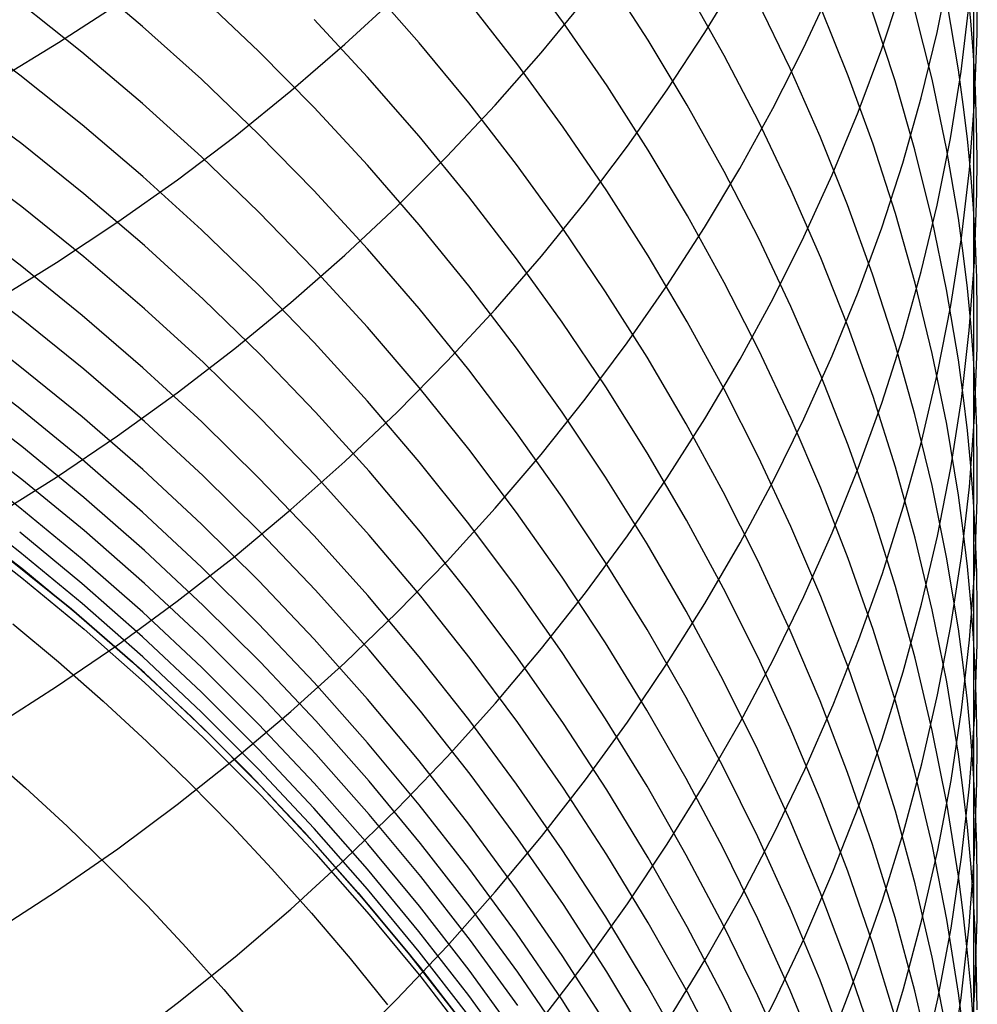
# Model space of a CAD drawing. Extents: x -383 to 1849, y -1185 to -529.
# Tile 450 of 656: x 421 to 427, y -1096 to -1090. Entities that reach past the tile are written whole.
import ezdxf

# ---------------------------------------------------------------- set-up
doc = ezdxf.new("R2010")
doc.units = 0
doc.layers.add('PREDEFINITO', color=7, linetype='CONTINUOUS')

msp = doc.modelspace()

# ---------------------------------------------------------------- linework, layer by layer
at = {"layer": 'PREDEFINITO'}
for p, q in [((426.9727, -1089.11, 624.367), (426.9727, -1090.9948, 621.4637)), ((424.4856, -1089.8677, 607.9969), (424.2092, -1089.492, 607.8413)), ((426.7526, -1089.9268, 629.1079), (426.8334, -1089.527, 628.8371)), ((421.9313, -1089.89, 599.7436), (421.5637, -1089.5804, 599.6475)), ((424.9987, -1089.9746, 609.773), (424.7481, -1089.5869, 609.6041)), ((425.3423, -1089.9277, 635.8927), (425.5566, -1089.5744, 635.6245)), ((423.6093, -1089.9896, 604.6646), (423.2961, -1089.6337, 604.5325)), ((425.46, -1090.0664, 611.5779), (425.2363, -1089.6687, 611.3959)), ((425.9425, -1090.0217, 633.6368), (426.1146, -1089.6495, 633.3646)), ((426.4167, -1090.0261, 631.378), (426.5443, -1089.6387, 631.1053)), ((426.9562, -1089.8572, 622.7998), (426.9356, -1089.6492, 622.675)), ((421.4212, -1089.9887, 643.3391), (421.793, -1089.7466, 643.1366)), ((422.6355, -1090.0414, 601.3999), (422.2887, -1089.7113, 601.291)), ((423.1593, -1089.9986, 640.8082), (423.4755, -1089.7076, 640.5716)), ((424.35, -1090.0505, 638.3829), (424.6173, -1089.7256, 638.1274)), ((425.8612, -1090.1468, 613.4139), (425.6651, -1089.7406, 613.2188)), ((426.8816, -1090.1538, 620.9812), (426.8105, -1089.7359, 620.7409)), ((426.9945, -1089.9354, 624.8835), (426.9955, -1089.7288, 624.7544)), ((421.5632, -1090.0473, 598.2011), (421.1857, -1089.7481, 598.1143)), ((424.2074, -1090.1236, 606.3946), (423.9187, -1089.7532, 606.2494)), ((426.2126, -1090.1894, 615.2681), (426.0464, -1089.7778, 615.061)), ((426.4969, -1090.2205, 617.1558), (426.3607, -1089.8045, 616.9367)), ((426.7216, -1090.211, 619.062), (426.6172, -1089.7929, 618.8318)), ((426.898, -1090.1636, 627.1211), (426.9465, -1089.7562, 626.8559)), ((423.2967, -1090.1976, 603.0843), (422.972, -1089.8489, 602.9623)), ((426.9725, -1090.0655, 622.9247), (426.9562, -1089.8572, 622.7998)), ((421.1866, -1090.187, 596.6599), (420.7993, -1089.8988, 596.5818)), ((422.2886, -1090.2111, 599.8428), (421.9313, -1089.89, 599.7436)), ((424.7492, -1090.2512, 608.1554), (424.4856, -1089.8677, 607.9969)), ((425.236, -1090.3692, 609.9446), (424.9987, -1089.9746, 609.773)), ((425.1144, -1090.2757, 636.1566), (425.3423, -1089.9277, 635.8927)), ((426.6559, -1090.3247, 629.3772), (426.7526, -1089.9268, 629.1079)), ((426.9797, -1090.3486, 625.1416), (426.9945, -1089.9354, 624.8835)), ((421.0391, -1090.2209, 643.5329), (421.4212, -1089.9887, 643.3391)), ((422.9713, -1090.3823, 601.512), (422.6355, -1090.0414, 601.3999)), ((422.8316, -1090.2814, 641.0378), (423.1593, -1089.9986, 640.8082)), ((423.9106, -1090.3547, 604.7998), (423.6093, -1089.9896, 604.6646)), ((425.756, -1090.3896, 633.9056), (425.9425, -1090.0217, 633.6368)), ((426.274, -1090.4105, 631.6483), (426.4167, -1090.0261, 631.378)), ((421.9308, -1090.3587, 598.2911), (421.5632, -1090.0473, 598.2011)), ((424.0702, -1090.3687, 638.6327), (424.35, -1090.0505, 638.3829)), ((425.6698, -1090.4702, 611.7624), (425.46, -1090.0664, 611.5779)), ((426.9844, -1090.2741, 623.0497), (426.9725, -1090.0655, 622.9247)), ((424.4838, -1090.5023, 606.5427), (424.2074, -1090.1236, 606.3946)), ((426.0427, -1090.5581, 613.6111), (425.8612, -1090.1468, 613.4139)), ((426.8333, -1090.5701, 627.3852), (426.898, -1090.1636, 627.1211)), ((426.9108, -1090.3635, 621.1016), (426.8816, -1090.1538, 620.9812)), ((421.5641, -1090.4879, 596.7409), (421.1866, -1090.187, 596.6599)), ((422.6353, -1090.5434, 599.9451), (422.2886, -1090.2111, 599.8428)), ((423.61, -1090.5561, 603.2093), (423.2967, -1090.1976, 603.0843)), ((426.3637, -1090.6054, 615.4771), (426.2126, -1090.1894, 615.2681)), ((426.6173, -1090.64, 617.3764), (426.4969, -1090.2205, 617.1558)), ((426.8097, -1090.6316, 619.2932), (426.7216, -1090.211, 619.062)), ((422.4925, -1090.5557, 641.2601), (422.8316, -1090.2814, 641.0378)), ((424.9998, -1090.6421, 608.3166), (424.7492, -1090.2512, 608.1554)), ((424.8731, -1090.6181, 636.4158), (425.1144, -1090.2757, 636.1566)), ((426.992, -1090.4829, 623.1748), (426.9844, -1090.2741, 623.0497)), ((421.198, -1090.6038, 595.1932), (420.811, -1090.3143, 595.1206)), ((426.5437, -1090.7203, 629.6445), (426.6559, -1090.3247, 629.3772)), ((422.2881, -1090.6817, 598.3839), (421.9308, -1090.3587, 598.2911)), ((423.296, -1090.7334, 601.627), (422.9713, -1090.3823, 601.512)), ((423.7781, -1090.6797, 638.8765), (424.0702, -1090.3687, 638.6327)), ((424.1999, -1090.7287, 604.9379), (423.9106, -1090.3547, 604.7998)), ((425.4597, -1090.7704, 610.1187), (425.236, -1090.3692, 609.9446)), ((425.5555, -1090.753, 634.1707), (425.756, -1090.3896, 633.9056)), ((426.9357, -1090.5736, 621.2222), (426.9108, -1090.3635, 621.1016)), ((426.9481, -1090.7617, 625.3992), (426.9797, -1090.3486, 625.1416)), ((426.1164, -1090.7914, 631.9159), (426.274, -1090.4105, 631.6483)), ((421.9317, -1090.8009, 596.8247), (421.5641, -1090.4879, 596.7409)), ((424.7475, -1090.889, 606.6936), (424.4838, -1090.5023, 606.5427)), ((425.8654, -1090.8796, 611.9491), (425.6698, -1090.4702, 611.7624)), ((426.9952, -1090.6918, 623.2998), (426.992, -1090.4829, 623.1748)), ((422.1422, -1090.8212, 641.4746), (422.4925, -1090.5557, 641.2601)), ((422.9712, -1090.8864, 600.0503), (422.6353, -1090.5434, 599.9451)), ((423.9114, -1090.9238, 603.3372), (423.61, -1090.5561, 603.2093)), ((426.2094, -1090.9742, 613.8102), (426.0427, -1090.5581, 613.6111)), ((426.7524, -1090.9751, 627.6481), (426.8333, -1090.5701, 627.3852)), ((426.9564, -1090.784, 621.3429), (426.9357, -1090.5736, 621.2222)), ((421.5752, -1090.9059, 595.2685), (421.198, -1090.6038, 595.1932)), ((424.6187, -1090.9544, 636.6701), (424.8731, -1090.6181, 636.4158)), ((425.2371, -1091.04, 608.4804), (424.9998, -1090.6421, 608.3166)), ((426.4994, -1091.0253, 615.6877), (426.3637, -1090.6054, 615.4771)), ((426.7217, -1091.0625, 617.5982), (426.6173, -1090.64, 617.3764)), ((426.8812, -1091.0545, 619.5253), (426.8097, -1090.6316, 619.2932)), ((421.1982, -1090.9859, 593.7117), (420.8111, -1090.6955, 593.6446)), ((422.6349, -1091.016, 598.4796), (422.2881, -1090.6817, 598.3839)), ((423.4738, -1090.9833, 639.114), (423.7781, -1090.6797, 638.8765)), ((426.9942, -1090.9009, 623.4248), (426.9952, -1090.6918, 623.2998)), ((423.6092, -1091.0943, 601.7449), (423.296, -1090.7334, 601.627)), ((424.4768, -1091.1109, 605.0788), (424.1999, -1090.7287, 604.9379)), ((425.3411, -1091.1115, 634.4319), (425.5555, -1090.753, 634.1707)), ((426.4161, -1091.1134, 629.9098), (426.5437, -1090.7203, 629.6445)), ((426.9001, -1091.174, 625.6561), (426.9481, -1090.7617, 625.3992)), ((421.7811, -1091.0773, 641.6811), (422.1422, -1090.8212, 641.4746)), ((422.289, -1091.1257, 596.9113), (421.9317, -1090.8009, 596.8247)), ((425.6695, -1091.1776, 610.2951), (425.4597, -1090.7704, 610.1187)), ((425.9443, -1091.1685, 632.1804), (426.1164, -1090.7914, 631.9159)), ((426.9727, -1090.9948, 621.4637), (426.9564, -1090.784, 621.3429)), ((426.0465, -1091.2943, 612.1379), (425.8654, -1090.8796, 611.9491)), ((421.9425, -1091.2203, 595.3463), (421.5752, -1090.9059, 595.2685)), ((423.2958, -1091.2397, 600.1583), (422.9712, -1090.8864, 600.0503)), ((424.2008, -1091.3005, 603.4679), (423.9114, -1090.9238, 603.3372)), ((424.9981, -1091.2831, 606.8471), (424.7475, -1090.889, 606.6936)), ((426.9793, -1091.3191, 623.6747), (426.9942, -1090.9009, 623.4248)), ((421.5755, -1091.2889, 593.7812), (421.1982, -1090.9859, 593.7117)), ((423.1577, -1091.279, 639.345), (423.4738, -1090.9833, 639.114)), ((424.3515, -1091.2842, 636.9191), (424.6187, -1090.9544, 636.6701)), ((426.361, -1091.3946, 614.0111), (426.2094, -1090.9742, 613.8102)), ((426.6558, -1091.3782, 627.9094), (426.7524, -1090.9751, 627.6481)), ((426.9847, -1091.2058, 621.5846), (426.9727, -1090.9948, 621.4637)), ((426.9727, -1090.9948, 621.4637), (426.9729, -1091.9051, 619.9913)), ((421.1875, -1091.3404, 592.2282), (420.8003, -1091.0484, 592.1664)), ((422.9707, -1091.361, 598.578), (422.6349, -1091.016, 598.4796)), ((425.4608, -1091.4445, 608.6466), (425.2371, -1091.04, 608.4804)), ((426.6193, -1091.4487, 615.8998), (426.4994, -1091.0253, 615.6877)), ((426.9106, -1091.2666, 619.6416), (426.8812, -1091.0545, 619.5253)), ((421.4094, -1091.3238, 641.8793), (421.7811, -1091.0773, 641.6811)), ((423.9105, -1091.4645, 601.8654), (423.6092, -1091.0943, 601.7449)), ((424.7409, -1091.5012, 605.2223), (424.4768, -1091.1109, 605.0788)), ((425.1132, -1091.4646, 634.6888), (425.3411, -1091.1115, 634.4319)), ((426.2734, -1091.5033, 630.1727), (426.4161, -1091.1134, 629.9098)), ((426.8098, -1091.4876, 617.8211), (426.7217, -1091.0625, 617.5982)), ((422.6357, -1091.4618, 597.0005), (422.289, -1091.1257, 596.9113)), ((425.865, -1091.5905, 610.4737), (425.6695, -1091.1776, 610.2951)), ((425.7578, -1091.5413, 632.4416), (425.9443, -1091.1685, 632.1804)), ((426.8357, -1091.5854, 625.912), (426.9001, -1091.174, 625.6561)), ((422.2995, -1091.5464, 595.4267), (421.9425, -1091.2203, 595.3463)), ((423.609, -1091.6029, 600.2689), (423.2958, -1091.2397, 600.1583)), ((426.9923, -1091.417, 621.7055), (426.9847, -1091.2058, 621.5846)), ((421.9428, -1091.6041, 593.8532), (421.5755, -1091.2889, 593.7812)), ((422.83, -1091.5664, 639.569), (423.1577, -1091.279, 639.345)), ((424.0717, -1091.6073, 637.1626), (424.3515, -1091.2842, 636.9191)), ((424.4777, -1091.6855, 603.6011), (424.2008, -1091.3005, 603.4679)), ((425.2355, -1091.6842, 607.003), (424.9981, -1091.2831, 606.8471)), ((426.2127, -1091.7137, 612.3286), (426.0465, -1091.2943, 612.1379)), ((426.9357, -1091.4791, 619.7581), (426.9106, -1091.2666, 619.6416)), ((421.0274, -1091.5603, 642.0689), (421.4094, -1091.3238, 641.8793)), ((421.5651, -1091.6452, 592.2923), (421.1875, -1091.3404, 592.2282)), ((426.9477, -1091.737, 623.9241), (426.9793, -1091.3191, 623.6747)), ((421.1973, -1091.6654, 590.7728), (420.8102, -1091.3726, 590.7169)), ((423.2954, -1091.7164, 598.679), (422.9707, -1091.361, 598.578)), ((426.4971, -1091.8189, 614.2136), (426.361, -1091.3946, 614.0111)), ((426.5436, -1091.7791, 628.1689), (426.6558, -1091.3782, 627.9094)), ((426.9955, -1091.6284, 621.8264), (426.9923, -1091.417, 621.7055)), ((422.9715, -1091.8087, 597.0921), (422.6357, -1091.4618, 597.0005)), ((424.1998, -1091.8437, 601.9886), (423.9105, -1091.4645, 601.8654)), ((424.8719, -1091.812, 634.9412), (425.1132, -1091.4646, 634.6888)), ((425.6705, -1091.8552, 608.815), (425.4608, -1091.4445, 608.6466)), ((426.7232, -1091.8753, 616.1131), (426.6193, -1091.4487, 615.8998)), ((426.9565, -1091.692, 619.8746), (426.9357, -1091.4791, 619.7581)), ((424.9921, -1091.8989, 605.3682), (424.7409, -1091.5012, 605.2223)), ((426.1159, -1091.8898, 630.4329), (426.2734, -1091.5033, 630.1727)), ((426.8812, -1091.9149, 618.0449), (426.8098, -1091.4876, 617.8211)), ((422.6458, -1091.8838, 595.5095), (422.2995, -1091.5464, 595.4267)), ((422.491, -1091.8452, 639.7858), (422.83, -1091.5664, 639.569)), ((425.5573, -1091.9095, 632.6992), (425.7578, -1091.5413, 632.4416)), ((426.046, -1092.0087, 610.6543), (425.865, -1091.5905, 610.4737)), ((426.7552, -1091.9953, 626.1667), (426.8357, -1091.5854, 625.912)), ((421.1868, -1091.9538, 589.323), (420.7996, -1091.6594, 589.2735)), ((421.9326, -1091.9624, 592.3585), (421.5651, -1091.6452, 592.2923)), ((422.2999, -1091.9312, 593.9274), (421.9428, -1091.6041, 593.8532)), ((423.9104, -1091.9755, 600.3821), (423.609, -1091.6029, 600.2689)), ((423.7795, -1091.923, 637.4002), (424.0717, -1091.6073, 637.1626)), ((426.9945, -1091.8399, 621.9472), (426.9955, -1091.6284, 621.8264)), ((421.5746, -1091.9709, 590.8306), (421.1973, -1091.6654, 590.7728)), ((423.6086, -1092.0817, 598.7824), (423.2954, -1091.7164, 598.679)), ((424.7419, -1092.0786, 603.7368), (424.4777, -1091.6855, 603.6011)), ((425.4592, -1092.092, 607.1611), (425.2355, -1091.6842, 607.003)), ((426.3638, -1092.1376, 612.521), (426.2127, -1091.7137, 612.3286)), ((426.9729, -1091.9051, 619.9913), (426.9565, -1091.692, 619.8746)), ((426.416, -1092.1773, 628.4264), (426.5436, -1091.7791, 628.1689)), ((426.8996, -1092.1544, 624.1727), (426.9477, -1091.737, 623.9241)), ((423.2962, -1092.166, 597.1862), (422.9715, -1091.8087, 597.0921)), ((424.6175, -1092.1532, 635.1887), (424.8719, -1091.812, 634.9412)), ((426.6175, -1092.2467, 614.4174), (426.4971, -1091.8189, 614.2136)), ((422.1408, -1092.1149, 639.9951), (422.491, -1091.8452, 639.7858)), ((422.9813, -1092.2321, 595.5945), (422.6458, -1091.8838, 595.5095)), ((424.4767, -1092.2313, 602.1141), (424.1998, -1091.8437, 601.9886)), ((425.866, -1092.2716, 608.9854), (425.6705, -1091.8552, 608.815)), ((425.9438, -1092.2724, 630.6902), (426.1159, -1091.8898, 630.4329)), ((426.8108, -1092.3045, 616.3274), (426.7232, -1091.8753, 616.1131)), ((426.9798, -1092.263, 622.1888), (426.9945, -1091.8399, 621.9472)), ((421.1863, -1092.2105, 587.8759), (420.7991, -1091.9149, 587.8329)), ((421.5643, -1092.2611, 589.3741), (421.1868, -1091.9538, 589.323)), ((422.6463, -1092.2696, 594.0038), (422.2999, -1091.9312, 593.9274)), ((423.4752, -1092.2312, 637.6316), (423.7795, -1091.923, 637.4002)), ((425.2299, -1092.3037, 605.5163), (424.9921, -1091.8989, 605.3682)), ((425.3428, -1092.2727, 632.9529), (425.5573, -1091.9095, 632.6992)), ((426.9106, -1092.1293, 618.157), (426.8812, -1091.9149, 618.0449)), ((426.985, -1092.1186, 620.108), (426.9729, -1091.9051, 619.9913)), ((426.9729, -1091.9051, 619.9913), (426.9729, -1092.7746, 618.494)), ((421.942, -1092.2887, 590.8904), (421.5746, -1091.9709, 590.8306)), ((422.2899, -1092.2914, 592.4269), (421.9326, -1091.9624, 592.3585)), ((424.1997, -1092.357, 600.4976), (423.9104, -1091.9755, 600.3821)), ((426.2122, -1092.4318, 610.8366), (426.046, -1092.0087, 610.6543)), ((426.659, -1092.4032, 626.4198), (426.7552, -1091.9953, 626.1667)), ((421.7798, -1092.3752, 640.1966), (422.1408, -1092.1149, 639.9951)), ((423.91, -1092.4564, 598.8882), (423.6086, -1092.0817, 598.7824)), ((424.9931, -1092.4792, 603.8748), (424.7419, -1092.0786, 603.7368)), ((425.669, -1092.5059, 607.3214), (425.4592, -1092.092, 607.1611)), ((426.4994, -1092.5655, 612.7149), (426.3638, -1092.1376, 612.521)), ((426.9357, -1092.3441, 618.2692), (426.9106, -1092.1293, 618.157)), ((426.9927, -1092.3322, 620.2247), (426.985, -1092.1186, 620.108)), ((421.1982, -1092.4407, 586.417), (420.8112, -1092.1446, 586.3802)), ((423.6093, -1092.5332, 597.2825), (423.2962, -1092.166, 597.1862)), ((424.3503, -1092.4879, 635.4312), (424.6175, -1092.1532, 635.1887)), ((426.2734, -1092.5724, 628.6816), (426.416, -1092.1773, 628.4264)), ((426.8352, -1092.5706, 624.4204), (426.8996, -1092.1544, 624.1727)), ((421.5638, -1092.5189, 587.9202), (421.1863, -1092.2105, 587.8759)), ((423.3055, -1092.5909, 595.6817), (422.9813, -1092.2321, 595.5945)), ((423.1591, -1092.5313, 637.8567), (423.4752, -1092.2312, 637.6316)), ((424.7409, -1092.627, 602.2419), (424.4767, -1092.2313, 602.1141)), ((426.7219, -1092.6776, 614.6224), (426.6175, -1092.2467, 614.4174)), ((421.9319, -1092.5808, 589.4269), (421.5643, -1092.2611, 589.3741)), ((422.299, -1092.6185, 590.952), (421.942, -1092.2887, 590.8904)), ((422.6366, -1092.6318, 592.4971), (422.2899, -1092.2914, 592.4269)), ((422.9818, -1092.619, 594.0823), (422.6463, -1092.2696, 594.0038)), ((425.1148, -1092.6304, 633.2025), (425.3428, -1092.2727, 632.9529)), ((425.4542, -1092.7152, 605.6667), (425.2299, -1092.3037, 605.5163)), ((425.7573, -1092.6507, 630.9442), (425.9438, -1092.2724, 630.6902)), ((426.047, -1092.6933, 609.1577), (425.866, -1092.2716, 608.9854)), ((426.8817, -1092.7361, 616.5426), (426.8108, -1092.3045, 616.3274)), ((426.9482, -1092.6859, 622.4299), (426.9798, -1092.263, 622.1888)), ((421.1984, -1092.6411, 584.879), (420.8114, -1092.3448, 584.848)), ((421.4082, -1092.6256, 640.39), (421.7798, -1092.3752, 640.1966)), ((424.4765, -1092.7471, 600.6154), (424.1997, -1092.357, 600.4976)), ((426.9564, -1092.5592, 618.3816), (426.9357, -1092.3441, 618.2692)), ((426.9961, -1092.5459, 620.3414), (426.9927, -1092.3322, 620.2247)), ((426.3633, -1092.8593, 611.0205), (426.2122, -1092.4318, 610.8366)), ((426.5472, -1092.8089, 626.6713), (426.659, -1092.4032, 626.4198)), ((421.5755, -1092.7498, 586.4549), (421.1982, -1092.4407, 586.417)), ((424.1993, -1092.8402, 598.9961), (423.91, -1092.4564, 598.8882)), ((424.0705, -1092.8156, 635.6682), (424.3503, -1092.4879, 635.4312)), ((425.231, -1092.887, 604.0149), (424.9931, -1092.4792, 603.8748)), ((421.1873, -1092.8129, 583.3351), (420.8, -1092.5155, 583.3093)), ((421.9314, -1092.8398, 587.966), (421.5638, -1092.5189, 587.9202)), ((422.8313, -1092.8231, 638.0749), (423.1591, -1092.5313, 637.8567)), ((423.9107, -1092.9099, 597.381), (423.6093, -1092.5332, 597.2825)), ((425.8646, -1092.9256, 607.4835), (425.669, -1092.5059, 607.3214)), ((426.9952, -1092.7598, 620.458), (426.9961, -1092.5459, 620.3414)), ((422.2892, -1092.9124, 589.4813), (421.9319, -1092.5808, 589.4269)), ((423.6182, -1092.9596, 595.771), (423.3055, -1092.5909, 595.6817)), ((426.116, -1092.964, 628.9341), (426.2734, -1092.5724, 628.6816)), ((426.6193, -1092.9969, 612.9101), (426.4994, -1092.5655, 612.7149)), ((426.7547, -1092.9854, 624.6669), (426.8352, -1092.5706, 624.4204)), ((426.9729, -1092.7746, 618.494), (426.9564, -1092.5592, 618.3816)), ((421.0262, -1092.8659, 640.5749), (421.4082, -1092.6256, 640.39)), ((421.5758, -1092.9504, 584.9109), (421.1984, -1092.6411, 584.879)), ((422.6455, -1092.9596, 591.0153), (422.299, -1092.6185, 590.952)), ((422.9724, -1092.9831, 592.5693), (422.6366, -1092.6318, 592.4971)), ((423.3061, -1092.9788, 594.1627), (422.9818, -1092.619, 594.0823)), ((424.9921, -1093.0303, 602.3719), (424.7409, -1092.627, 602.2419)), ((424.8735, -1092.9823, 633.4477), (425.1148, -1092.6304, 633.2025)), ((425.5568, -1093.0243, 631.1948), (425.7573, -1092.6507, 630.9442)), ((425.6645, -1093.1329, 605.8189), (425.4542, -1092.7152, 605.6667)), ((426.2131, -1093.1199, 609.3317), (426.047, -1092.6933, 609.1577)), ((426.8099, -1093.1112, 614.8283), (426.7219, -1092.6776, 614.6224)), ((426.9002, -1093.108, 622.6703), (426.9482, -1092.6859, 622.4299)), ((421.1866, -1093.0824, 580.2526), (420.7993, -1092.7841, 580.2379)), ((421.9428, -1093.0713, 586.494), (421.5755, -1092.7498, 586.4549)), ((424.7407, -1093.1453, 600.7353), (424.4765, -1092.7471, 600.6154)), ((426.9108, -1092.9526, 616.6505), (426.8817, -1092.7361, 616.5426)), ((426.9729, -1092.7746, 618.494), (426.9728, -1094.4238, 615.4499)), ((426.9849, -1092.9903, 618.6065), (426.9729, -1092.7746, 618.494)), ((426.9806, -1093.1875, 620.6912), (426.9952, -1092.7598, 620.458)), ((421.565, -1093.1233, 583.3615), (421.1873, -1092.8129, 583.3351)), ((422.2887, -1093.1726, 588.013), (421.9314, -1092.8398, 587.966)), ((422.4921, -1093.106, 638.2862), (422.8313, -1092.8231, 638.0749)), ((423.7784, -1093.136, 635.8995), (424.0705, -1092.8156, 635.6682)), ((424.4762, -1093.2325, 599.1062), (424.1993, -1092.8402, 598.9961)), ((426.4201, -1093.2118, 626.9207), (426.5472, -1092.8089, 626.6713)), ((421.1975, -1093.1809, 578.6113), (420.8106, -1092.8829, 578.6048)), ((422.6359, -1093.2555, 589.5372), (422.2892, -1092.9124, 589.4813)), ((424.2, -1093.2957, 597.4815), (423.9107, -1092.9099, 597.381)), ((425.4552, -1093.3014, 604.157), (425.231, -1092.887, 604.0149)), ((426.499, -1093.2908, 611.2059), (426.3633, -1092.8593, 611.0205)), ((420.8117, -1092.9398, 576.1913), (421.1987, -1093.2379, 576.1767)), ((421.563, -1093.2721, 581.814), (421.1854, -1092.9612, 581.793)), ((421.9431, -1093.2721, 584.9436), (421.5758, -1092.9504, 584.9109)), ((422.981, -1093.3117, 591.0803), (422.6455, -1092.9596, 591.0153)), ((423.9191, -1093.3378, 595.8623), (423.6182, -1092.9596, 595.771)), ((426.0457, -1093.3507, 607.6475), (425.8646, -1092.9256, 607.4835)), ((425.944, -1093.3516, 629.1838), (426.116, -1092.964, 628.9341)), ((426.9357, -1093.1695, 616.7584), (426.9108, -1092.9526, 616.6505)), ((423.297, -1093.345, 592.6433), (422.9724, -1092.9831, 592.5693)), ((423.6188, -1093.3486, 594.2451), (423.3061, -1092.9788, 594.1627)), ((424.619, -1093.3279, 633.6882), (424.8735, -1092.9823, 633.4477)), ((425.2299, -1093.4407, 602.5039), (424.9921, -1093.0303, 602.3719)), ((425.3424, -1093.3928, 631.4416), (425.5568, -1093.0243, 631.1948)), ((426.7232, -1093.4315, 613.1064), (426.6193, -1092.9969, 612.9101)), ((426.6584, -1093.3982, 624.912), (426.7547, -1092.9854, 624.6669)), ((426.9926, -1093.2062, 618.719), (426.9849, -1092.9903, 618.6065)), ((421.5641, -1093.3936, 580.2675), (421.1866, -1093.0824, 580.2526)), ((422.2997, -1093.4048, 586.5341), (421.9428, -1093.0713, 586.494)), ((421.1205, -1093.1213, 575.188), (421.4999, -1093.4287, 575.188)), ((421.1205, -1093.1213, 0.688), (421.4999, -1093.4287, 0.688)), ((421.4999, -1093.4287, 287.438), (421.1205, -1093.1213, 287.438)), ((421.9326, -1093.4461, 583.3886), (421.565, -1093.1233, 583.3615)), ((422.1418, -1093.3797, 638.49), (422.4921, -1093.106, 638.2862)), ((423.4741, -1093.4487, 636.1249), (423.7784, -1093.136, 635.8995)), ((424.9919, -1093.551, 600.8572), (424.7407, -1093.1453, 600.7353)), ((425.8606, -1093.5563, 605.973), (425.6645, -1093.1329, 605.8189)), ((426.3642, -1093.551, 609.5072), (426.2131, -1093.1199, 609.3317)), ((426.8812, -1093.547, 615.035), (426.8099, -1093.1112, 614.8283)), ((426.8358, -1093.5291, 622.9098), (426.9002, -1093.108, 622.6703)), ((421.5748, -1093.4918, 578.6177), (421.1975, -1093.1809, 578.6113)), ((422.6355, -1093.5169, 588.0613), (422.2887, -1093.1726, 588.013)), ((426.2779, -1093.6116, 627.1678), (426.4201, -1093.2118, 626.9207)), ((426.9562, -1093.3868, 616.8665), (426.9357, -1093.1695, 616.7584)), ((426.9492, -1093.6149, 620.9238), (426.9806, -1093.1875, 620.6912)), ((426.996, -1093.4222, 618.8314), (426.9926, -1093.2062, 618.719)), ((421.1987, -1093.2379, 576.1767), (421.5759, -1093.549, 576.1611)), ((421.9306, -1093.5955, 581.8354), (421.563, -1093.2721, 581.814)), ((422.3001, -1093.6058, 584.9771), (421.9431, -1093.2721, 584.9436)), ((422.9718, -1093.6097, 589.5945), (422.6359, -1093.2555, 589.5372)), ((424.7404, -1093.633, 599.2182), (424.4762, -1093.2325, 599.1062)), ((423.3053, -1093.6744, 591.1469), (422.981, -1093.3117, 591.0803)), ((424.4768, -1093.6901, 597.5839), (424.2, -1093.2957, 597.4815)), ((424.3517, -1093.6669, 633.9236), (424.619, -1093.3279, 633.6882)), ((425.6656, -1093.7221, 604.301), (425.4552, -1093.3014, 604.157)), ((426.619, -1093.7259, 611.3925), (426.499, -1093.2908, 611.2059)), ((421.7807, -1093.6438, 638.6863), (422.1418, -1093.3797, 638.49)), ((423.6102, -1093.7169, 592.719), (423.297, -1093.345, 592.6433)), ((423.9198, -1093.728, 594.3292), (423.6188, -1093.3486, 594.2451)), ((424.2079, -1093.7252, 595.9554), (423.9191, -1093.3378, 595.8623)), ((425.1144, -1093.7558, 631.6843), (425.3424, -1093.3928, 631.4416)), ((425.7576, -1093.7349, 629.4304), (425.944, -1093.3516, 629.1838)), ((426.2119, -1093.7806, 607.813), (426.0457, -1093.3507, 607.6475)), ((426.9724, -1093.6045, 616.9747), (426.9562, -1093.3868, 616.8665)), ((421.4999, -1093.4287, 575.188), (421.8692, -1093.7489, 575.188)), ((421.4999, -1093.4287, 0.688), (421.8692, -1093.7489, 0.688)), ((421.8692, -1093.7489, 287.438), (421.4999, -1093.4287, 287.438)), ((421.9317, -1093.7173, 580.2825), (421.5641, -1093.3936, 580.2675)), ((422.29, -1093.781, 583.4163), (421.9326, -1093.4461, 583.3886)), ((422.6461, -1093.7498, 586.5751), (422.2997, -1093.4048, 586.5341)), ((423.158, -1093.7532, 636.3439), (423.4741, -1093.4487, 636.1249)), ((425.4542, -1093.8578, 602.6377), (425.2299, -1093.4407, 602.5039)), ((426.5466, -1093.8087, 625.1553), (426.6584, -1093.3982, 624.912)), ((426.8108, -1093.8689, 613.3036), (426.7232, -1093.4315, 613.1064)), ((426.995, -1093.6383, 618.9439), (426.996, -1093.4222, 618.8314)), ((421.942, -1093.8152, 578.6239), (421.5748, -1093.4918, 578.6177)), ((421.144, -1093.5162, -0.0191), (421.4212, -1093.7477, -0.0191)), ((421.5759, -1093.549, 576.1611), (421.9432, -1093.8725, 576.1444)), ((422.9713, -1093.8723, 588.1107), (422.6355, -1093.5169, 588.0613)), ((425.2298, -1093.964, 600.9809), (424.9919, -1093.551, 600.8572)), ((426.0422, -1093.9851, 606.1287), (425.8606, -1093.5563, 605.973)), ((426.4997, -1093.9861, 609.684), (426.3642, -1093.551, 609.5072)), ((426.7554, -1093.9487, 623.1481), (426.8358, -1093.5291, 622.9098)), ((426.9106, -1093.7656, 615.1386), (426.8812, -1093.547, 615.035)), ((422.2879, -1093.931, 581.8572), (421.9306, -1093.5955, 581.8354)), ((422.6465, -1093.951, 585.0115), (422.3001, -1093.6058, 584.9771)), ((423.2964, -1093.9744, 589.6531), (422.9718, -1093.6097, 589.5945)), ((426.1209, -1094.0078, 627.4124), (426.2779, -1093.6116, 627.1678)), ((426.9012, -1094.0416, 621.1557), (426.9492, -1093.6149, 620.9238)), ((426.9842, -1093.8224, 617.0829), (426.9724, -1093.6045, 616.9747)), ((421.4089, -1093.8979, 638.8746), (421.7807, -1093.6438, 638.6863)), ((423.6181, -1094.0471, 591.2149), (423.3053, -1093.6744, 591.1469)), ((424.0718, -1093.9988, 634.1538), (424.3517, -1093.6669, 633.9236)), ((424.741, -1094.0927, 597.6881), (424.4768, -1093.6901, 597.5839)), ((424.9915, -1094.0411, 599.332), (424.7404, -1093.633, 599.2182)), ((426.9804, -1094.0705, 619.1685), (426.995, -1093.6383, 618.9439)), ((421.4212, -1093.7477, -0.0191), (421.6924, -1093.9861, -0.0191)), ((421.8692, -1093.7489, 575.188), (422.228, -1094.0815, 575.188)), ((421.8692, -1093.7489, 0.688), (422.228, -1094.0815, 0.688)), ((422.228, -1094.0815, 287.438), (421.8692, -1093.7489, 287.438)), ((422.2889, -1094.053, 580.2977), (421.9317, -1093.7173, 580.2825)), ((422.9815, -1094.1059, 586.6172), (422.6461, -1093.7498, 586.5751)), ((423.9115, -1094.0984, 592.7962), (423.6102, -1093.7169, 592.719)), ((424.2086, -1094.1165, 594.4151), (423.9198, -1093.728, 594.3292)), ((424.4843, -1094.1211, 596.0503), (424.2079, -1093.7252, 595.9554)), ((425.5571, -1094.1135, 629.6736), (425.7576, -1093.7349, 629.4304)), ((425.8616, -1094.1486, 604.4466), (425.6656, -1093.7221, 604.301)), ((426.7229, -1094.1641, 611.5802), (426.619, -1093.7259, 611.3925)), ((422.6368, -1094.1274, 583.4446), (422.29, -1093.781, 583.4163)), ((422.8303, -1094.0492, 636.5564), (423.158, -1093.7532, 636.3439)), ((424.873, -1094.1129, 631.9228), (425.1144, -1093.7558, 631.6843)), ((426.3631, -1094.2151, 607.9799), (426.2119, -1093.7806, 607.813)), ((426.4194, -1094.2164, 625.3967), (426.5466, -1093.8087, 625.1553)), ((426.9357, -1093.9847, 615.2423), (426.9106, -1093.7656, 615.1386)), ((422.299, -1094.1507, 578.63), (421.942, -1093.8152, 578.6239)), ((425.6645, -1094.2813, 602.7732), (425.4542, -1093.8578, 602.6377)), ((426.8817, -1094.3086, 613.5016), (426.8108, -1093.8689, 613.3036)), ((426.9917, -1094.0405, 617.1911), (426.9842, -1093.8224, 617.0829)), ((421.0267, -1094.1417, 639.0546), (421.4089, -1093.8979, 638.8746)), ((421.9432, -1093.8725, 576.1444), (422.3001, -1094.208, 576.1266)), ((423.296, -1094.2384, 588.1613), (422.9713, -1093.8723, 588.1107)), ((421.6924, -1093.9861, -0.0191), (421.9577, -1094.2312, -0.0191)), ((422.6347, -1094.278, 581.8794), (422.2879, -1093.931, 581.8572)), ((422.982, -1094.3073, 585.0465), (422.6465, -1093.951, 585.0115)), ((423.6096, -1094.3492, 589.7131), (423.2964, -1093.9744, 589.6531)), ((425.454, -1094.3838, 601.1064), (425.2298, -1093.964, 600.9809)), ((426.2089, -1094.4188, 606.2859), (426.0422, -1093.9851, 606.1287)), ((426.6196, -1094.4249, 609.8621), (426.4997, -1093.9861, 609.684)), ((426.6592, -1094.3663, 623.385), (426.7554, -1093.9487, 623.1481)), ((426.9564, -1094.2041, 615.346), (426.9357, -1093.9847, 615.2423)), ((422.4913, -1094.3363, 636.7621), (422.8303, -1094.0492, 636.5564)), ((423.919, -1094.4295, 591.2844), (423.6181, -1094.0471, 591.2149)), ((423.7796, -1094.3233, 634.3784), (424.0718, -1093.9988, 634.1538)), ((425.2294, -1094.4564, 599.4475), (424.9915, -1094.0411, 599.332)), ((425.9494, -1094.4001, 627.6542), (426.1209, -1094.0078, 627.4124)), ((426.837, -1094.4671, 621.3867), (426.9012, -1094.0416, 621.1557)), ((426.9948, -1094.2587, 617.2993), (426.9917, -1094.0405, 617.1911)), ((422.228, -1094.0815, 575.188), (422.5761, -1094.426, 575.188)), ((422.228, -1094.0815, 0.688), (422.5761, -1094.426, 0.688)), ((422.5761, -1094.426, 287.438), (422.228, -1094.0815, 287.438)), ((422.6356, -1094.4003, 580.3131), (422.2889, -1094.053, 580.2977)), ((423.3058, -1094.4726, 586.6601), (422.9815, -1094.1059, 586.6172)), ((424.2007, -1094.4891, 592.8751), (423.9115, -1094.0984, 592.7962)), ((424.9922, -1094.5029, 597.7939), (424.741, -1094.0927, 597.6881)), ((426.949, -1094.5025, 619.3927), (426.9804, -1094.0705, 619.1685)), ((422.6453, -1094.4977, 578.6359), (422.299, -1094.1507, 578.63)), ((422.9727, -1094.4849, 583.4734), (422.6368, -1094.1274, 583.4446)), ((424.485, -1094.5137, 594.5025), (424.2086, -1094.1165, 594.4151)), ((424.748, -1094.5253, 596.1468), (424.4843, -1094.1211, 596.0503)), ((424.6186, -1094.4636, 632.1566), (424.873, -1094.1129, 631.9228)), ((425.3428, -1094.4868, 629.9131), (425.5571, -1094.1135, 629.6736)), ((426.0432, -1094.5805, 604.5938), (425.8616, -1094.1486, 604.4466)), ((426.8105, -1094.6051, 611.7687), (426.7229, -1094.1641, 611.5802)), ((422.3001, -1094.208, 576.1266), (422.6464, -1094.555, 576.1079)), ((426.2772, -1094.621, 625.6359), (426.4194, -1094.2164, 625.3967)), ((426.4988, -1094.6536, 608.1481), (426.3631, -1094.2151, 607.9799)), ((426.9728, -1094.4238, 615.4499), (426.9564, -1094.2041, 615.346)), ((420.9625, -1094.2852, -0.312), (421.2204, -1094.5119, -0.312)), ((421.9577, -1094.2312, -0.0191), (422.2168, -1094.4827, -0.0191)), ((422.9705, -1094.6362, 581.9019), (422.6347, -1094.278, 581.8794)), ((423.6091, -1094.6145, 588.2129), (423.296, -1094.2384, 588.1613)), ((425.8606, -1094.7105, 602.9103), (425.6645, -1094.2813, 602.7732)), ((426.9937, -1094.4771, 617.4075), (426.9948, -1094.2587, 617.2993)), ((422.1411, -1094.614, 636.9605), (422.4913, -1094.3363, 636.7621)), ((423.3063, -1094.6743, 585.0822), (422.982, -1094.3073, 585.0465)), ((423.4752, -1094.64, 634.5973), (423.7796, -1094.3233, 634.3784)), ((423.9109, -1094.7337, 589.7742), (423.6096, -1094.3492, 589.7131)), ((426.9108, -1094.5292, 613.6008), (426.8817, -1094.3086, 613.5016)), ((422.9715, -1094.7588, 580.3285), (422.6356, -1094.4003, 580.3131)), ((425.6644, -1094.8098, 601.2334), (425.454, -1094.3838, 601.1064)), ((425.7634, -1094.7879, 627.893), (425.9494, -1094.4001, 627.6542)), ((426.5474, -1094.7816, 623.6202), (426.6592, -1094.3663, 623.385)), ((422.5761, -1094.426, 575.188), (422.9131, -1094.7819, 575.188)), ((422.5761, -1094.426, 0.688), (422.9131, -1094.7819, 0.688)), ((422.9131, -1094.7819, 287.438), (422.5761, -1094.426, 287.438)), ((424.2079, -1094.821, 591.3552), (423.919, -1094.4295, 591.2844)), ((424.3513, -1094.8076, 632.3856), (424.6186, -1094.4636, 632.1566)), ((425.4537, -1094.8786, 599.5647), (425.2294, -1094.4564, 599.4475)), ((426.3606, -1094.857, 606.4444), (426.2089, -1094.4188, 606.2859)), ((426.7234, -1094.8668, 610.0411), (426.6196, -1094.4249, 609.8621)), ((426.7566, -1094.8911, 621.6165), (426.837, -1094.4671, 621.3867)), ((426.9728, -1094.4238, 615.4499), (426.9724, -1095.1933, 613.899)), ((426.9849, -1094.6437, 615.5537), (426.9728, -1094.4238, 615.4499)), ((421.2204, -1094.5119, -0.312), (421.4727, -1094.7449, -0.312)), ((422.2168, -1094.4827, -0.0191), (422.4697, -1094.7403, -0.0191)), ((422.9807, -1094.8558, 578.6416), (422.6453, -1094.4977, 578.6359)), ((423.2974, -1094.8531, 583.5027), (422.9727, -1094.4849, 583.4734)), ((423.6185, -1094.8494, 586.7039), (423.3058, -1094.4726, 586.6601)), ((424.4776, -1094.8885, 592.9553), (424.2007, -1094.4891, 592.8751)), ((424.7487, -1094.9191, 594.5914), (424.485, -1094.5137, 594.5025)), ((424.9987, -1094.9372, 596.2449), (424.748, -1094.5253, 596.1468)), ((425.23, -1094.9205, 597.9014), (424.9922, -1094.5029, 597.7939)), ((425.1149, -1094.8546, 630.1487), (425.3428, -1094.4868, 629.9131)), ((426.901, -1094.9337, 619.6162), (426.949, -1094.5025, 619.3927)), ((426.9786, -1094.9139, 617.6237), (426.9937, -1094.4771, 617.4075)), ((422.6464, -1094.555, 576.1079), (422.9818, -1094.913, 576.0882)), ((426.2099, -1095.0173, 604.7423), (426.0432, -1094.5805, 604.5938)), ((426.9357, -1094.7502, 613.7001), (426.9108, -1094.5292, 613.6008)), ((421.7801, -1094.882, 637.1516), (422.1411, -1094.614, 636.9605)), ((423.2952, -1095.005, 581.9247), (422.9705, -1094.6362, 581.9019)), ((423.1591, -1094.9483, 634.81), (423.4752, -1094.64, 634.5973)), ((423.9105, -1095.0004, 588.2655), (423.6091, -1094.6145, 588.2129)), ((426.1202, -1095.0219, 625.8726), (426.2772, -1094.621, 625.6359)), ((426.8815, -1095.0485, 611.9579), (426.8105, -1094.6051, 611.7687)), ((426.9925, -1094.8639, 615.6576), (426.9849, -1094.6437, 615.5537)), ((423.619, -1095.0514, 585.1186), (423.3063, -1094.6743, 585.0822)), ((426.6188, -1095.0957, 608.3174), (426.4988, -1094.6536, 608.1481)), ((421.4727, -1094.7449, -0.312), (421.7192, -1094.9842, -0.312)), ((422.4697, -1094.7403, -0.0191), (422.7164, -1095.004, -0.0191)), ((423.2961, -1095.1278, 580.3441), (422.9715, -1094.7588, 580.3285)), ((424.2002, -1095.1274, 589.8365), (423.9109, -1094.7337, 589.7742)), ((426.0422, -1095.1452, 603.0488), (425.8606, -1094.7105, 602.9103)), ((426.9562, -1094.9716, 613.7995), (426.9357, -1094.7502, 613.7001)), ((422.9131, -1094.7819, 575.188), (423.2389, -1095.1488, 575.188)), ((422.9131, -1094.7819, 0.688), (423.2389, -1095.1488, 0.688)), ((423.2389, -1095.1488, 287.438), (422.9131, -1094.7819, 287.438)), ((424.0714, -1095.1444, 632.6095), (424.3513, -1094.8076, 632.3856)), ((424.4843, -1095.2213, 591.4273), (424.2079, -1094.821, 591.3552)), ((425.5634, -1095.1709, 628.1285), (425.7634, -1094.7879, 627.893)), ((425.8605, -1095.2418, 601.3619), (425.6644, -1094.8098, 601.2334)), ((426.4203, -1095.194, 623.8535), (426.5474, -1094.7816, 623.6202)), ((421.4085, -1095.1399, 637.3349), (421.7801, -1094.882, 637.1516)), ((423.3049, -1095.2245, 578.6471), (422.9807, -1094.8558, 578.6416)), ((423.6106, -1095.2315, 583.5325), (423.2974, -1094.8531, 583.5027)), ((423.9194, -1095.2359, 586.7484), (423.6185, -1094.8494, 586.7039)), ((424.8737, -1095.2163, 630.3801), (425.1149, -1094.8546, 630.1487)), ((425.6641, -1095.3071, 599.6833), (425.4537, -1094.8786, 599.5647)), ((426.4968, -1095.2993, 606.604), (426.3606, -1094.857, 606.4444)), ((426.8108, -1095.3116, 610.2209), (426.7234, -1094.8668, 610.0411)), ((426.9959, -1095.0842, 615.7615), (426.9925, -1094.8639, 615.6576)), ((422.9818, -1094.913, 576.0882), (423.306, -1095.2817, 576.0676)), ((424.7417, -1095.2961, 593.0369), (424.4776, -1094.8885, 592.9553)), ((424.9994, -1095.3323, 594.6817), (424.7487, -1094.9191, 594.5914)), ((425.236, -1095.3564, 596.3444), (424.9987, -1094.9372, 596.2449)), ((425.4542, -1095.3448, 598.0103), (425.23, -1094.9205, 597.9014)), ((426.6604, -1095.313, 621.8449), (426.7566, -1094.8911, 621.6165)), ((426.8366, -1095.3638, 619.8387), (426.901, -1094.9337, 619.6162)), ((426.9467, -1095.3505, 617.8395), (426.9786, -1094.9139, 617.6237)), ((421.7192, -1094.9842, -0.312), (421.96, -1095.2295, -0.312)), ((422.7164, -1095.004, -0.0191), (422.9567, -1095.2734, -0.0191)), ((422.8313, -1095.2481, 635.0163), (423.1591, -1094.9483, 634.81)), ((423.6084, -1095.384, 581.9478), (423.2952, -1095.005, 581.9247)), ((424.1998, -1095.3954, 588.319), (423.9105, -1095.0004, 588.2655)), ((426.9724, -1095.1933, 613.899), (426.9562, -1094.9716, 613.7995)), ((423.92, -1095.4382, 585.1556), (423.619, -1095.0514, 585.1186)), ((425.9486, -1095.4188, 626.1067), (426.1202, -1095.0219, 625.8726)), ((426.3614, -1095.4587, 604.8921), (426.2099, -1095.0173, 604.7423)), ((426.9107, -1095.2709, 612.0527), (426.8815, -1095.0485, 611.9579)), ((426.7228, -1095.5411, 608.4876), (426.6188, -1095.0957, 608.3174)), ((426.9949, -1095.3046, 615.8653), (426.9959, -1095.0842, 615.7615)), ((421.0265, -1095.3872, 637.5102), (421.4085, -1095.1399, 637.3349)), ((423.2389, -1095.1488, 575.188), (423.5531, -1095.5261, 575.188)), ((423.2389, -1095.1488, 0.688), (423.5531, -1095.5261, 0.688)), ((423.5531, -1095.5261, 287.438), (423.2389, -1095.1488, 287.438)), ((423.6092, -1095.5071, 580.3598), (423.2961, -1095.1278, 580.3441)), ((423.7792, -1095.4737, 632.828), (424.0714, -1095.1444, 632.6095)), ((424.4771, -1095.5299, 589.8998), (424.2002, -1095.1274, 589.8365)), ((425.3496, -1095.5486, 628.3605), (425.5634, -1095.1709, 628.1285)), ((426.209, -1095.5849, 603.1886), (426.0422, -1095.1452, 603.0488)), ((421.96, -1095.2295, -0.312), (422.1948, -1095.4805, -0.312)), ((423.6176, -1095.6034, 578.6524), (423.3049, -1095.2245, 578.6471)), ((423.9121, -1095.6196, 583.5627), (423.6106, -1095.2315, 583.5325)), ((424.2082, -1095.6317, 586.7937), (423.9194, -1095.2359, 586.7484)), ((424.7481, -1095.6299, 591.5006), (424.4843, -1095.2213, 591.4273)), ((424.6194, -1095.5716, 630.607), (424.8737, -1095.2163, 630.3801)), ((426.0421, -1095.6791, 601.4917), (425.8605, -1095.2418, 601.3619)), ((426.2782, -1095.6032, 624.0847), (426.4203, -1095.194, 623.8535)), ((426.9724, -1095.1933, 613.899), (426.9721, -1096.6583, 610.7636)), ((426.9842, -1095.4153, 613.9985), (426.9724, -1095.1933, 613.899)), ((422.4921, -1095.5387, 635.2159), (422.8313, -1095.2481, 635.0163)), ((422.9567, -1095.2734, -0.0191), (423.1906, -1095.5484, -0.0191)), ((423.306, -1095.2817, 576.0676), (423.6187, -1095.6605, 576.0461)), ((424.9928, -1095.7115, 593.1197), (424.7417, -1095.2961, 593.0369)), ((426.6173, -1095.7451, 606.7647), (426.4968, -1095.2993, 606.604)), ((426.9356, -1095.4938, 612.1476), (426.9107, -1095.2709, 612.0527)), ((426.9803, -1095.7454, 616.0727), (426.9949, -1095.3046, 615.8653)), ((425.2367, -1095.7528, 594.7733), (424.9994, -1095.3323, 594.6817)), ((425.4598, -1095.7824, 596.4452), (425.236, -1095.3564, 596.3444)), ((425.6646, -1095.7755, 598.1206), (425.4542, -1095.3448, 598.0103)), ((425.8602, -1095.7415, 599.8032), (425.6641, -1095.3071, 599.6833)), ((426.5486, -1095.7325, 622.0716), (426.6604, -1095.313, 621.8449)), ((426.7562, -1095.7922, 620.0601), (426.8366, -1095.3638, 619.8387)), ((426.8816, -1095.7587, 610.4014), (426.8108, -1095.3116, 610.2209)), ((426.8983, -1095.7864, 618.0546), (426.9467, -1095.3505, 617.8395)), ((423.9098, -1095.7727, 581.9712), (423.6084, -1095.384, 581.9478)), ((424.4767, -1095.7993, 588.3734), (424.1998, -1095.3954, 588.319)), ((425.7626, -1095.8112, 626.3377), (425.9486, -1095.4188, 626.1067)), ((426.9917, -1095.6375, 614.0981), (426.9842, -1095.4153, 613.9985)), ((422.1948, -1095.4805, -0.312), (422.4237, -1095.7372, -0.312)), ((423.4749, -1095.7949, 633.0408), (423.7792, -1095.4737, 632.828)), ((424.2088, -1095.8343, 585.1932), (423.92, -1095.4382, 585.1556)), ((426.4975, -1095.9041, 605.043), (426.3614, -1095.4587, 604.8921)), ((422.1419, -1095.8199, 635.4086), (422.4921, -1095.5387, 635.2159)), ((423.5531, -1095.5261, 575.188), (423.8555, -1095.9135, 575.188)), ((423.5531, -1095.5261, 0.688), (423.8555, -1095.9135, 0.688)), ((423.8555, -1095.9135, 287.438), (423.5531, -1095.5261, 287.438)), ((423.9106, -1095.8961, 580.3755), (423.6092, -1095.5071, 580.3598)), ((424.7412, -1095.9406, 589.9641), (424.4771, -1095.5299, 589.8998)), ((426.8104, -1095.9892, 608.6586), (426.7228, -1095.5411, 608.4876)), ((426.9562, -1095.717, 612.2426), (426.9356, -1095.4938, 612.1476)), ((423.1906, -1095.5484, -0.0191), (423.4179, -1095.8286, -0.0191)), ((423.9185, -1095.9921, 578.6576), (423.6176, -1095.6034, 578.6524)), ((424.3521, -1095.9201, 630.8292), (424.6194, -1095.5716, 630.607)), ((425.1221, -1095.9207, 628.5886), (425.3496, -1095.5486, 628.3605)), ((426.1212, -1096.0087, 624.3135), (426.2782, -1095.6032, 624.0847)), ((426.3606, -1096.0291, 603.3296), (426.209, -1095.5849, 603.1886)), ((423.6187, -1095.6605, 576.0461), (423.9196, -1096.049, 576.0236)), ((424.2014, -1096.017, 583.5933), (423.9121, -1095.6196, 583.5627)), ((424.4846, -1096.0363, 586.8397), (424.2082, -1095.6317, 586.7937)), ((424.9988, -1096.0463, 591.5749), (424.7481, -1095.6299, 591.5006)), ((426.9948, -1095.8599, 614.1976), (426.9917, -1095.6375, 614.0981)), ((425.2306, -1096.1343, 593.2037), (424.9928, -1095.7115, 593.1197)), ((426.2088, -1096.1215, 601.6227), (426.0421, -1095.6791, 601.4917)), ((426.9724, -1095.9405, 612.3377), (426.9562, -1095.717, 612.2426)), ((422.4237, -1095.7372, -0.312), (422.6465, -1095.9992, -0.312)), ((424.1991, -1096.1707, 581.9948), (423.9098, -1095.7727, 581.9712)), ((425.4604, -1096.1803, 594.8662), (425.2367, -1095.7528, 594.7733)), ((425.6696, -1096.2148, 596.5472), (425.4598, -1095.7824, 596.4452)), ((425.8607, -1096.2121, 598.232), (425.6646, -1095.7755, 598.1206)), ((426.0418, -1096.1813, 599.9243), (425.8602, -1095.7415, 599.8032)), ((426.4216, -1096.1491, 622.2965), (426.5486, -1095.7325, 622.0716)), ((426.7217, -1096.1941, 606.9262), (426.6173, -1095.7451, 606.7647)), ((426.9107, -1095.983, 610.4918), (426.8816, -1095.7587, 610.4014)), ((426.9488, -1096.1858, 616.2797), (426.9803, -1095.7454, 616.0727)), ((421.7808, -1096.0913, 635.594), (422.1419, -1095.8199, 635.4086)), ((423.1587, -1096.1078, 633.2476), (423.4749, -1095.7949, 633.0408)), ((424.7408, -1096.2114, 588.4286), (424.4767, -1095.7993, 588.3734)), ((425.5626, -1096.1987, 626.5656), (425.7626, -1095.8112, 626.3377)), ((426.66, -1096.2186, 620.2802), (426.7562, -1095.7922, 620.0601)), ((426.8336, -1096.2211, 618.2688), (426.8983, -1095.7864, 618.0546))]:
    msp.add_line(p, q, dxfattribs=at)

doc.saveas('drawing.dxf')
